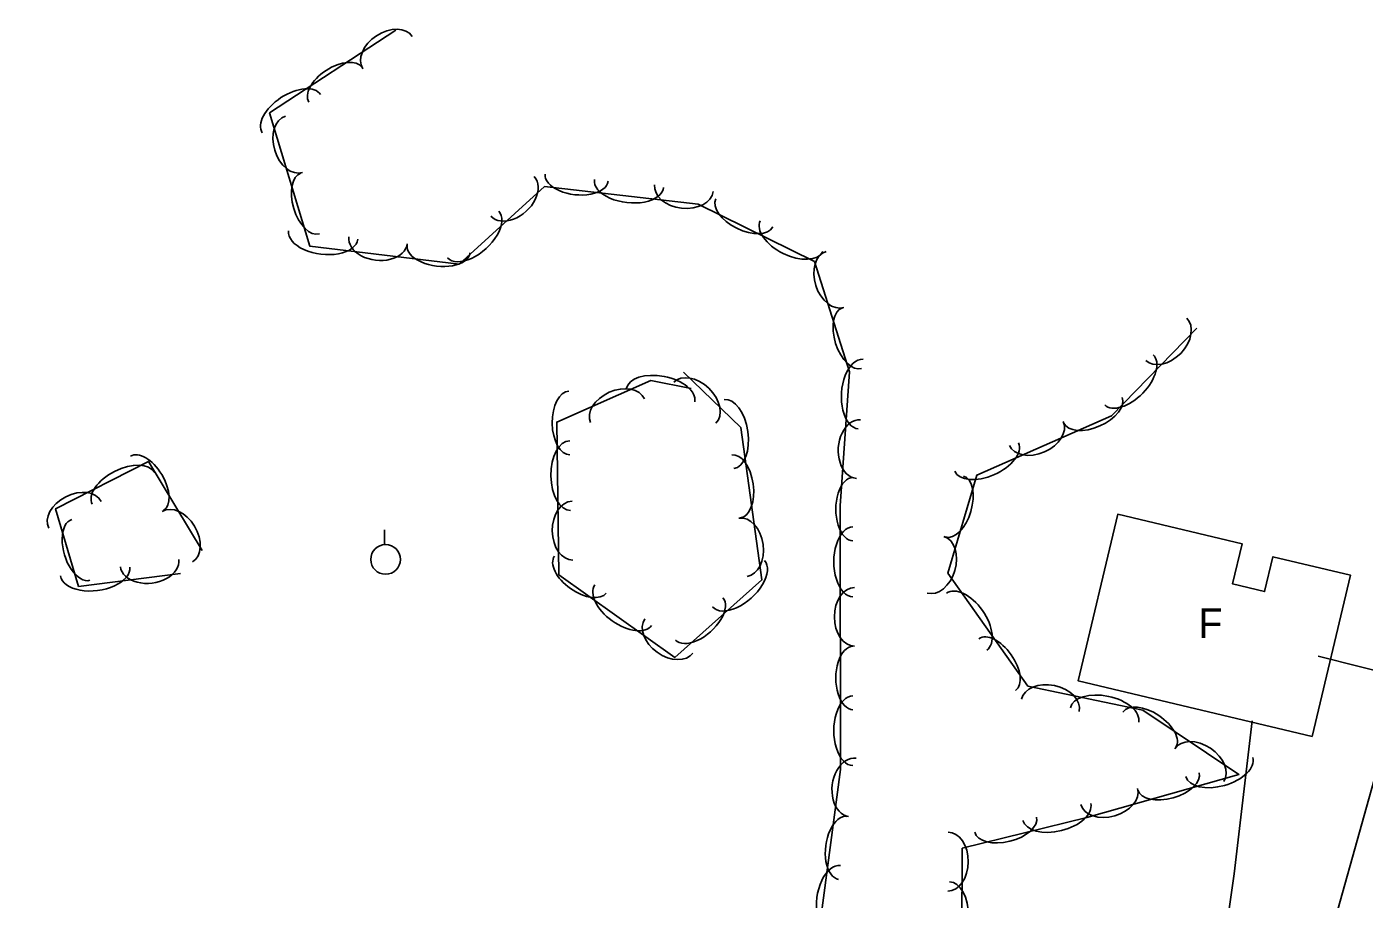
# Model space of a CAD drawing. Extents: x 1441650 to 1491889, y 345904 to 358319.
# Drawn here: x 1447357.2 to 1447582.2, y 354257.9 to 354404.7 of the extents above; entities that cross this region are included whole.
import ezdxf

# ---------------------------------------------------------------- set-up
doc = ezdxf.new("R2010")
doc.units = 0
for name, color, linetype in [('S_BUILDING', 7, 'Continuous'), ('S_BUILDING_ANNOT', 7, 'Continuous'), ('S_PARKING', 7, 'Continuous'), ('S_TREE', 7, 'Continuous'), ('S_UTILITY_POLE', 7, 'Continuous')]:
    doc.layers.add(name, color=color, linetype=linetype)

msp = doc.modelspace()

# ---------------------------------------------------------------- linework, layer by layer
at = {"layer": 'S_BUILDING'}
msp.add_lwpolyline([(1447573.46, 354285.28), (1447534.1, 354294.63), (1447540.77, 354322.67), (1447561.7, 354317.69), (1447560.09, 354310.94), (1447565.48, 354309.66), (1447566.88, 354315.53), (1447579.91, 354312.44)], close=True, dxfattribs=at)
at = {"layer": 'S_PARKING'}
for points in [[(1447574.48, 354298.78), (1447588.75, 354295.22), (1447574.14, 354243.15), (1447572.88, 354239.29)], [(1447557.6, 354242.88), (1447560.34, 354262.16), (1447563.38, 354287.88)]]:
    msp.add_lwpolyline(points, dxfattribs=at)
at = {"layer": 'S_TREE'}
for points in [[(1447353.96, 354256.91), (1447379.9, 354245.47), (1447405.98, 354238.56), (1447427.71, 354220.69), (1447452.02, 354214.19), (1447467.21, 354220.77), (1447479.22, 354241.33), (1447490.76, 354254.33), (1447494.09, 354279.71), (1447494.08, 354324.07), (1447495.62, 354346.64), (1447489.72, 354365.2), (1447470.16, 354374.88), (1447444.28, 354377.81), (1447429.94, 354364.76), (1447404.84, 354367.78), (1447398.05, 354390.21), (1447419.28, 354404.13)], [(1447554.08, 354354.01), (1447539.72, 354339.24), (1447517.03, 354329.25), (1447512.18, 354312.75), (1447525.65, 354293.75), (1447544.98, 354289.69), (1447561.15, 354278.87), (1447535.56, 354271.63), (1447514.59, 354266.45), (1447514.49, 354237.08), (1447509.92, 354214.08), (1447505.26, 354191.06), (1447488.43, 354184.2), (1447418.78, 354200.58), (1447350.99, 354219.59), (1447291.45, 354235.06), (1447229.94, 354246.67), (1447181.83, 354256.49), (1447170.79, 354260.87)], [(1447467.71, 354346.59), (1447477.32, 354337.26), (1447480.88, 354311.63), (1447466.22, 354298.57), (1447446.73, 354312.5), (1447446.37, 354338.2), (1447462.21, 354345.17), (1447468.99, 354343.86)], [(1447383.08, 354312.72), (1447365.91, 354310.54), (1447362.03, 354323.6), (1447377.67, 354331.56), (1447386.7, 354316.58)]]:
    msp.add_lwpolyline(points, dxfattribs=at)
for centre, major_axis, ratio, start_param, end_param in [((1447417.9, 354400.38), (-4.14, -2.72), 0.685251, 3.141593, 6.283185), ((1447409.14, 354394.95), (-4.47, -2.93), 0.540652, 3.141593, 6.283185), ((1447401.73, 354390.09), (-4.91, -3.22), 0.550032, 3.141593, 6.283185), ((1447402.15, 354384.92), (1.44, -4.74), 0.68523, 3.141593, 6.283185), ((1447404.88, 354374.98), (1.55, -5.12), 0.540636, 3.141593, 6.283185), ((1447449.71, 354379.33), (5.31, -0.6), 0.540603, 3.141818, 6.283411), ((1447438.94, 354376.17), (3.65, 3.32), 0.688141, 3.142776, 6.284369), ((1447458.52, 354378.33), (5.83, -0.66), 0.549982, 3.141825, 6.283418), ((1447467.75, 354377.55), (4.92, -0.56), 0.685189, 3.141974, 6.283566), ((1447477.92, 354373.41), (4.79, -2.37), 0.540546, 3.141593, 6.283185), ((1447432.3, 354369.77), (4.32, 3.93), 0.552352, 3.142312, 6.283905), ((1447485.87, 354369.47), (5.26, -2.6), 0.549924, 3.141593, 6.283185), ((1447407.07, 354369.65), (5.83, -0.7), 0.549936, 3.141609, 6.283202), ((1447416.29, 354368.8), (4.92, -0.59), 0.685131, 3.14162, 6.283213), ((1447426.49, 354367.31), (5.31, -0.64), 0.540558, 3.141609, 6.283202), ((1447493.18, 354362.2), (1.5, -4.72), 0.685227, 3.141593, 6.283185), ((1447496.05, 354352.3), (1.62, -5.1), 0.540634, 3.141593, 6.283185), ((1447548.92, 354352.12), (3.45, 3.55), 0.685311, 3.141593, 6.283185), ((1447497.5, 354342.9), (-0.4, -5.85), 0.550063, 3.141582, 6.283175), ((1447542.65, 354345.3), (4.09, 4.21), 0.55008, 3.141593, 6.283185), ((1447463.83, 354342.7), (-5.76, 1.11), 0.550078, 3.141593, 6.283185), ((1447469.6, 354341.43), (-3.56, 3.45), 0.685305, 3.141593, 6.283185), ((1447456.58, 354340.09), (-4.54, -2), 0.685311, 3.141593, 6.283185), ((1447448.49, 354338.03), (0.08, -5.35), 0.540695, 3.141593, 6.283185), ((1447475.33, 354336.16), (-0.81, 5.81), 0.550075, 3.141593, 6.283185), ((1447536.59, 354340.18), (4.89, 2.15), 0.540699, 3.141593, 6.283185), ((1447497.13, 354333.65), (-0.34, -4.94), 0.68529, 3.141575, 6.283168), ((1447527.06, 354336.27), (4.54, 2), 0.685311, 3.141593, 6.283185), ((1447448.62, 354329.17), (0.08, -5.87), 0.550075, 3.141593, 6.283185), ((1447377.42, 354327.87), (-2.76, 4.58), 0.540699, 3.141593, 6.283185), ((1447476.55, 354327.37), (-0.74, 5.3), 0.540694, 3.141593, 6.283185), ((1447518.69, 354332.3), (5.37, 2.37), 0.55008, 3.141593, 6.283185), ((1447373.43, 354327.02), (-5.23, -2.66), 0.55008, 3.141593, 6.283185), ((1447496.21, 354323.53), (0, -5.34), 0.540838, 3.141417, 6.28301), ((1447513.27, 354323.98), (1.51, 5.13), 0.540699, 3.141593, 6.283185), ((1447365.3, 354322.59), (-4.42, -2.25), 0.685311, 3.141593, 6.283185), ((1447382.52, 354318.91), (-2.56, 4.24), 0.685311, 3.141593, 6.283185), ((1447449.01, 354319.91), (0.07, -4.95), 0.685305, 3.141593, 6.283185), ((1447366.3, 354316.68), (1.52, -5.12), 0.540887, 3.141584, 6.283177), ((1447477.71, 354317.13), (-0.68, 4.91), 0.685305, 3.141593, 6.283185), ((1447496.21, 354314.67), (0, -5.87), 0.55022, 3.141411, 6.283004), ((1447510.11, 354314.17), (1.4, 4.75), 0.685311, 3.141593, 6.283185), ((1447377.86, 354314.46), (4.92, 0.62), 0.685351, 3.14159, 6.283183), ((1447450.34, 354312.53), (4.35, -3.11), 0.540695, 3.141593, 6.283185), ((1447476.95, 354310.97), (4.38, 3.9), 0.550087, 3.141588, 6.283181), ((1447368.71, 354313.03), (5.82, 0.74), 0.550112, 3.141591, 6.283184), ((1447457.56, 354307.37), (4.77, -3.41), 0.550075, 3.141593, 6.283185), ((1447496.47, 354305.41), (0, -4.95), 0.685486, 3.141296, 6.282888), ((1447515.35, 354304.61), (-3.39, 4.79), 0.55008, 3.141593, 6.283185), ((1447470.33, 354305.07), (3.99, 3.56), 0.540706, 3.141588, 6.283181), ((1447465.24, 354302.2), (4.03, -2.88), 0.685305, 3.141593, 6.283185), ((1447520.48, 354297.37), (-3.09, 4.36), 0.540699, 3.141593, 6.283185), ((1447496.21, 354295.11), (0, -5.34), 0.540838, 3.141417, 6.28301), ((1447529.42, 354290.52), (-4.85, 1.02), 0.685311, 3.141593, 6.283185), ((1447496.21, 354286.25), (0, -5.87), 0.55022, 3.141411, 6.283004), ((1447538.54, 354288.87), (-5.74, 1.21), 0.55008, 3.141593, 6.283185), ((1447546.07, 354286.4), (-4.44, 2.97), 0.540699, 3.141593, 6.283185), ((1447554.49, 354280.46), (-4.12, 2.76), 0.685311, 3.141593, 6.283185), ((1447496.1, 354276.71), (-0.64, -4.91), 0.685803, 3.141272, 6.282865), ((1447557.84, 354280.14), (5.65, 1.6), 0.55008, 3.141593, 6.283185), ((1447549.3, 354277.72), (5.14, 1.46), 0.540699, 3.141593, 6.283185), ((1447539.32, 354275.17), (4.77, 1.35), 0.685311, 3.141593, 6.283185), ((1447494.5, 354266.53), (-0.7, -5.3), 0.541088, 3.141403, 6.282996), ((1447530.51, 354272.57), (5.7, 1.41), 0.55008, 3.141593, 6.283185), ((1447521.9, 354270.44), (5.19, 1.28), 0.540699, 3.141593, 6.283185), ((1447512.2, 354264.21), (0.02, 4.96), 0.685311, 3.141593, 6.283185), ((1447493.34, 354257.75), (-0.76, -5.81), 0.550475, 3.141397, 6.28299), ((1447512.43, 354254.95), (0.02, 5.87), 0.55008, 3.141593, 6.283185)]:
    msp.add_ellipse(centre, major_axis=major_axis, ratio=ratio, start_param=start_param, end_param=end_param, dxfattribs=at)
at = {"layer": 'S_UTILITY_POLE'}
msp.add_line((1447417.41, 354317.6), (1447417.41, 354320.08), dxfattribs=at)
msp.add_circle((1447417.56, 354315.08), 2.5, dxfattribs=at)

# ---------------------------------------------------------------- texts
at = {"layer": 'S_BUILDING_ANNOT'}
msp.add_text('F', height=5, dxfattribs=at).set_placement((1447554.31, 354301.86))

doc.saveas('drawing.dxf')
